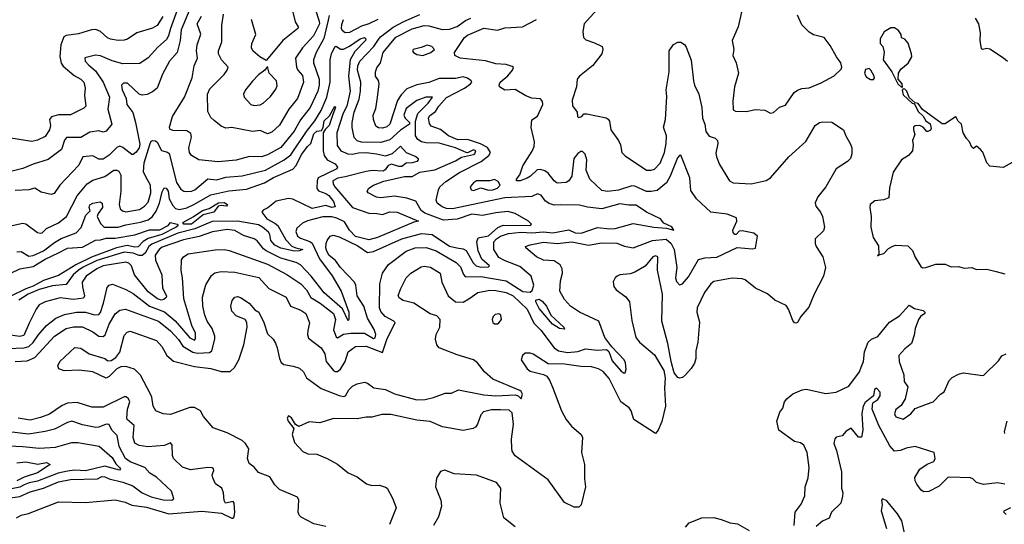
# Model space of a CAD drawing. Extents: x 1690054 to 1842981, y 782881 to 914114.
# Tile 302 of 656: x 1704835 to 1711432, y 904194 to 907574. Entities that reach past the tile are written whole.
import ezdxf

# ---------------------------------------------------------------- set-up
doc = ezdxf.new("R2010")
doc.units = 0

msp = doc.modelspace()

# ---------------------------------------------------------------- linework, layer by layer
at = {"layer": '0CON10XD'}
for points in [[(1705949.7, 907805), (1705844.5, 907515), (1705832.2, 907465), (1705819.2, 907440.8), (1705760.1, 907389.9), (1705695, 907317.5), (1705638.5, 907281.5), (1705525, 907279.2), (1705455, 907297.6), (1705375, 907331.6), (1705342.9, 907337.1), (1705270.6, 907319.4), (1705274.4, 907295), (1705298.9, 907268.9), (1705342, 907232), (1705394.3, 907155), (1705435.3, 907055), (1705424.7, 906975), (1705452, 906875), (1705413, 906827), (1705395, 906821.1), (1705365, 906828.5), (1705305, 906819.6), (1705245, 906785.3), (1705149.2, 906785), (1705134.2, 906765.8), (1705115.5, 906705), (1705025, 906637.3), (1704925, 906606.7), (1704855, 906577.5), (1704765.7, 906554.3)], [(1705985, 907672.1), (1705917.2, 907505), (1705909.5, 907435), (1705888.7, 907355), (1705838.9, 907295), (1705791.4, 907208.6), (1705755, 907114.6), (1705725, 907090), (1705688.1, 907071.9), (1705655, 907069.2), (1705634.4, 907074.4), (1705557.6, 907147.6), (1705530.8, 907149.2), (1705517.3, 907135), (1705521.8, 907105), (1705547.4, 907045), (1705553.1, 907005), (1705591.6, 906951.6), (1705611.6, 906885), (1705640.3, 906740.3), (1705635.6, 906715), (1705615, 906686.1), (1705595, 906670.9), (1705585, 906671.5), (1705525, 906718.2), (1705505, 906726.1), (1705485, 906717.1), (1705435, 906665.9), (1705395, 906640.7), (1705365, 906638.7), (1705325, 906661.1), (1705258, 906655), (1705230.9, 906599.1), (1705104.1, 906465.9), (1705065, 906410), (1705045, 906402.9), (1704978.1, 906418.1), (1704935, 906445.7), (1704895, 906434.6), (1704805, 906429.2)], [(1706643.8, 907705), (1706680.2, 907560.2), (1706700, 907525), (1706698.8, 907515), (1706597.8, 907435), (1706510.2, 907329.8), (1706485, 907300), (1706443.3, 907325), (1706396.2, 907365), (1706388, 907385), (1706389.2, 907415), (1706415.8, 907475), (1706387.5, 907575)], [(1706909.1, 907600.9), (1706900.8, 907570.8), (1706872, 907448), (1706821.9, 907355), (1706804.1, 907305), (1706804.2, 907285), (1706840.4, 907175), (1706842, 907135), (1706832.2, 907095), (1706781.9, 906985), (1706716.8, 906903.2), (1706673.9, 906826.1), (1706585, 906717.8), (1706495, 906668.3), (1706455, 906656.3), (1706375, 906658.2), (1706285, 906633.2), (1706165, 906622.5), (1706035, 906634.5), (1705985, 906664.3), (1705973.4, 906683.4), (1705968.5, 906715), (1705986.2, 906786.2), (1705980.7, 906810.7), (1705955, 906830), (1705861.2, 906831.2), (1705841.3, 906841.3), (1705837.5, 906855), (1705858.8, 906925), (1705939.4, 907055), (1705989.7, 907185), (1706004.7, 907265), (1706026.5, 907315), (1706019.5, 907365), (1706024, 907406), (1706047.9, 907477.9), (1706024, 907546), (1706053.4, 907596.6)], [(1706815, 907645.8), (1706842.1, 907565), (1706843.4, 907545), (1706802.9, 907465), (1706728.4, 907385), (1706682, 907315), (1706689.2, 907255), (1706699.1, 907235), (1706730.1, 907200.1), (1706736, 907155), (1706695.4, 907045), (1706637.5, 906975), (1706575, 906866.5), (1706525, 906820.8), (1706495, 906810), (1706445, 906832.5), (1706395, 906824.6), (1706255, 906850.8), (1706215, 906848.1), (1706185, 906861.4), (1706138.3, 906898.3), (1706115, 906918.1), (1706095, 906958.8), (1706092.5, 907075), (1706108.8, 907111.2), (1706205, 907207.1), (1706225.6, 907235), (1706231.4, 907255), (1706186, 907305), (1706166.1, 907345), (1706167.1, 907365), (1706188.8, 907425), (1706189.6, 907535), (1706199.1, 907610.9)], [(1708724.3, 907665), (1708616, 907545), (1708608, 907495), (1708611.2, 907455), (1708628.8, 907438.8), (1708685, 907418), (1708736.7, 907395), (1708741.2, 907375), (1708734, 907345), (1708675, 907266.2), (1708586.2, 907195), (1708570.8, 907175), (1708565.6, 907125), (1708537.1, 907035), (1708537.7, 906997.7), (1708570, 906955), (1708572.5, 906925), (1708578.3, 906918.3), (1708600, 906925), (1708615, 906942.5), (1708635, 906943.3), (1708765, 906915.8), (1708777.7, 906907.7), (1708786.2, 906895), (1708796, 906835), (1708846, 906765), (1708860, 906735), (1708868, 906685), (1708891.1, 906661.1), (1709035, 906566.5), (1709065, 906565.4), (1709087.6, 906572.4), (1709126.2, 906613.8), (1709155, 906684.2), (1709166.2, 906743.8), (1709167.7, 906795), (1709148.6, 906855), (1709160.5, 906905), (1709169.8, 907059.8), (1709165.6, 907105), (1709185.6, 907225), (1709186.2, 907365), (1709215, 907406.7), (1709245, 907423.3), (1709265, 907422.5), (1709288, 907408), (1709299.7, 907389.7), (1709332.7, 907302.7), (1709348.9, 907165), (1709355.6, 907135), (1709384.3, 907075), (1709404.4, 906985), (1709410, 906915), (1709425.7, 906875), (1709431.2, 906825), (1709455, 906794.2), (1709495, 906779.2), (1709510, 906765), (1709512.9, 906745), (1709499.7, 906680.3), (1709503.1, 906655), (1709524.4, 906605), (1709591.2, 906495), (1709615, 906481.4), (1709735, 906474), (1709835, 906495.8), (1709865, 906514.3), (1709987.8, 906655), (1710101.7, 906758.3), (1710164.3, 906865), (1710193.3, 906885), (1710215, 906890), (1710275, 906888), (1710355, 906836.7), (1710368.8, 906795), (1710401.2, 906741.2), (1710409.2, 906715), (1710410, 906675), (1710400, 906645), (1710380, 906625), (1710305.7, 906575), (1710235.3, 906454.7), (1710182.2, 906387.8), (1710163.4, 906346.6), (1710168.6, 906325), (1710200, 906285), (1710213.5, 906255), (1710226.5, 906185), (1710219.3, 906160.7), (1710164.3, 906105.7), (1710163.9, 906073.9), (1710170, 906055), (1710215.7, 905985), (1710234.4, 905915), (1710221.1, 905855), (1710158.1, 905735), (1710122, 905648), (1710068, 905585), (1710045, 905546.7), (1710035, 905541.2), (1710025, 905543.8), (1710015, 905558.8), (1709986, 905636), (1709969.5, 905659.5), (1709895, 905694.5), (1709845, 905736.7), (1709765, 905775.6), (1709695, 905830.8), (1709675, 905838.4), (1709607.5, 905842.5), (1709485, 905820), (1709465, 905804), (1709422.6, 905747.4), (1709373.3, 905645), (1709370.6, 905615), (1709388.7, 905548.7), (1709377.9, 905415), (1709364.5, 905355), (1709365.6, 905305), (1709355, 905273.3), (1709332.9, 905237.1), (1709296.2, 905195), (1709275, 905176.7), (1709257, 905173), (1709245, 905177.5), (1709219.3, 905209.3), (1709198.8, 905285), (1709177.1, 905405), (1709136.7, 905555), (1709140.9, 905735), (1709106.9, 905896.9), (1709110, 905985), (1709095, 905991.4), (1709076.7, 905985), (1709026.4, 905923.6), (1708955, 905881.9), (1708925, 905871.9), (1708855.8, 905864.2), (1708837.5, 905855), (1708823.3, 905845), (1708811.7, 905818.3), (1708816.1, 905786.1), (1708831.2, 905765), (1708895, 905717.5), (1708921.4, 905685), (1708935, 905560), (1708962, 905445), (1708987.5, 905415), (1709088.8, 905328.8), (1709151.2, 905225), (1709159.2, 905175), (1709154.2, 905105.8), (1709160.6, 904985), (1709137.5, 904882.5), (1709113.3, 904825), (1709095, 904802.5), (1708950, 904895), (1708932.5, 904955), (1708918, 904975), (1708861.2, 905015), (1708785, 905170.5), (1708745, 905217.5), (1708712, 905235), (1708665, 905249.2), (1708595, 905250.9), (1708485, 905267.3), (1708375, 905268.5), (1708275, 905332.9), (1708255, 905340), (1708220.8, 905339.2), (1708203.3, 905325), (1708194, 905295), (1708235, 905236.2), (1708255, 905220.8), (1708345, 905197.5), (1708365.6, 905185.6), (1708385, 905160), (1708403.6, 905113.6), (1708464.6, 904954.6), (1708497.1, 904895), (1708531.3, 904851.3), (1708596.2, 904795), (1708606, 904775), (1708598, 904675), (1708618, 904595), (1708618.3, 904498.3), (1708626, 904445), (1708595.8, 904325), (1708581.7, 904308.3), (1708549.5, 904309.5), (1708485, 904341.2), (1708375, 904491.2), (1708155, 904652.2), (1708134.6, 904685), (1708131.1, 904705), (1708128.9, 904765), (1708143.6, 904865), (1708135, 904940), (1708115, 904957.8), (1708055, 904960.6), (1707995, 904961.2), (1707941.7, 904948.3), (1707923.7, 904926.3), (1707901.9, 904865), (1707887.5, 904845), (1707873.6, 904836.4), (1707805, 904822.5), (1707668, 904848), (1707585, 904883.1), (1707495, 904890.5), (1707320.9, 904929.1), (1707260.5, 904929.5), (1707195, 904912.7), (1707155, 904912.5), (1707095, 904900.8), (1706937.8, 904902.2), (1706845, 904873.3), (1706775, 904881.4), (1706705, 904848.8), (1706683.3, 904863.3), (1706655, 904907.5), (1706635, 904920), (1706627.5, 904905), (1706633.3, 904885), (1706672.5, 904835), (1706661.2, 904795), (1706675, 904742.5), (1706732.4, 904682.4), (1706765, 904665.8), (1706825, 904664.2), (1706895.5, 904635.5), (1706965, 904595.8), (1707035, 904538.8), (1707095, 904511.2), (1707157.5, 904465), (1707194.2, 904454.2), (1707245, 904455.6), (1707285, 904442.9), (1707295.7, 904435), (1707335.4, 904365.4), (1707358.1, 904305), (1707312.7, 904192.7)], [(1707515, 906312.5), (1707487.7, 906357.7), (1707427.6, 906377.6), (1707345, 906392.7), (1707255, 906379.7), (1707225.3, 906385.3), (1707169.2, 906415), (1707163.3, 906425), (1707173.5, 906445), (1707205, 906465.3), (1707275, 906493), (1707413.8, 906523.8), (1707465, 906522.7), (1707515, 906552.9), (1707615, 906567.8), (1707755, 906629.5), (1707795, 906653.7), (1707875, 906670.4), (1707885, 906675.4), (1707890.7, 906695), (1707875, 906701.6), (1707835, 906682.9), (1707825, 906684.3), (1707755.6, 906715), (1707645, 906745.8), (1707555, 906749.6), (1707526.2, 906756.2), (1707502.4, 906772.4), (1707486.1, 906795), (1707486.2, 906856.2), (1707487.5, 906895), (1707501.3, 906945), (1707571.1, 907015), (1707600, 907055), (1707556.2, 907055), (1707496.5, 907033.5), (1707425, 906978.7), (1707409.4, 906935), (1707418.3, 906915), (1707446, 906885), (1707445.4, 906875), (1707385, 906833.4), (1707315, 906769.5), (1707255, 906751.5), (1707125, 906752.4), (1707095, 906762.2), (1707076.2, 906785), (1707061.7, 906851.7), (1707061.4, 906885), (1707076.1, 906955), (1707108.5, 907041.5), (1707118.8, 907095), (1707121.1, 907155), (1707098.9, 907235), (1707099.4, 907265), (1707114.7, 907295), (1707208.1, 907395), (1707239.4, 907440.6), (1707252.1, 907457.9), (1707337.2, 907522.8), (1707408.5, 907561.5), (1707515, 907607.8)], [(1709673.3, 907635), (1709647.5, 907525), (1709608.6, 907435), (1709619.2, 907375), (1709612.9, 907335), (1709635.6, 907285), (1709651.4, 907215), (1709624.4, 907125), (1709612.4, 907027.6), (1709615, 906970), (1709630.5, 906960.5), (1709705, 906958.9), (1709762.7, 906972.7), (1709827.1, 906967.1), (1709865, 906947.5)], [(1709865, 906947.5), (1709885, 906953.3), (1709925, 906988.8), (1709965, 907001.2), (1710023.6, 907086.4), (1710045, 907102), (1710075, 907112.5), (1710125, 907117.5), (1710205, 907150.6), (1710292.4, 907197.6), (1710338.3, 907241.7), (1710342, 907255), (1710336.9, 907285), (1710306.9, 907325), (1710265, 907401.2), (1710225, 907453.8), (1710153, 907473), (1710125, 907490), (1710075, 907540), (1710045.7, 907605)], [(1705794.2, 907595), (1705755.5, 907535), (1705724, 907516), (1705618.8, 907485), (1705557.3, 907442.7), (1705535, 907436.5), (1705495, 907434.6), (1705443.5, 907443.5), (1705423.4, 907453.4), (1705375.3, 907495.3), (1705345, 907507.9), (1705315, 907506.2), (1705229.2, 907479.2), (1705145, 907467.1), (1705131.4, 907458.6), (1705109.2, 907405), (1705103.7, 907326.3), (1705112.4, 907282.4), (1705125, 907261.9), (1705199.4, 907199.4), (1705245, 907174.4), (1705265, 907154.3), (1705274, 907115), (1705268.9, 907068.9), (1705278.9, 906995), (1705265, 906980.6), (1705175, 906935.7), (1705095, 906936.6), (1705046.8, 906923.2), (1705035.4, 906905), (1705040.7, 906865), (1705035, 906836.2), (1705005, 906790.8), (1704955, 906766.2), (1704915, 906758.9), (1704775, 906781.2)], [(1705301.2, 905335), (1705404.1, 905304.1), (1705425, 905290), (1705448.3, 905291.7), (1705478.3, 905311.7), (1705505, 905346.7), (1705535, 905458), (1705555, 905480.8), (1705575, 905486.7), (1705750.8, 905425), (1705788.1, 905385), (1705819.4, 905325), (1705865, 905285.6), (1706005, 905250.3), (1706115, 905236.7), (1706185, 905217.1), (1706245, 905216.7), (1706273.3, 905245), (1706303.3, 905295), (1706335.7, 905395), (1706358.6, 905515), (1706355.7, 905545.7), (1706345.7, 905565.7), (1706285, 905590.8), (1706255, 905622.5), (1706248.8, 905655), (1706257.7, 905692.3), (1706275, 905716), (1706295, 905719.2), (1706315, 905714.2), (1706372, 905675), (1706411.2, 905631.2), (1706436.2, 905615), (1706470.8, 905545), (1706495, 905470), (1706533.4, 905433.4), (1706547.6, 905407.6), (1706560.6, 905375), (1706574.3, 905305), (1706587.6, 905277.6), (1706605, 905264.2), (1706665.9, 905254.1), (1706709.4, 905239.4), (1706735.4, 905215.4), (1706755.7, 905175), (1706855, 905102.7), (1706975, 905056.2), (1707005, 905050), (1707016.9, 905055), (1707039.5, 905095), (1707065, 905119.4), (1707096.7, 905135), (1707145.5, 905145.5), (1707165, 905140), (1707208.5, 905108.5), (1707285, 905097.1), (1707346.9, 905066.9), (1707495, 905027.2), (1707550.7, 905030.7), (1707607.3, 905042.7), (1707685, 905071.5), (1707727.6, 905072.4), (1707775.3, 905094.7), (1707945, 905060.5), (1708025, 905055.6), (1708155, 905060.9), (1708174.2, 905054.2), (1708195, 905034), (1708204.4, 905065), (1708195, 905084.2), (1708185, 905090), (1708005, 905167.1), (1707949.4, 905215), (1707902.9, 905275), (1707876, 905295), (1707765, 905328.5), (1707645, 905376), (1707630, 905395), (1707620, 905435), (1707625.8, 905465), (1707649.2, 905515), (1707652, 905565), (1707629.7, 905589.7), (1707585, 905604.4), (1707475.4, 905675.4), (1707405, 905693.8), (1707378.9, 905708.9), (1707370, 905725), (1707385, 905770), (1707423.3, 905845), (1707455.7, 905875), (1707525, 905919.1), (1707545, 905922.9), (1707587.4, 905917.4), (1707651.9, 905875), (1707663.3, 905815), (1707705.4, 905725.4), (1707755, 905683.1), (1707805, 905682.7), (1707845, 905703.6), (1707905, 905747.5), (1707985, 905761.4), (1708025, 905760.3), (1708093.6, 905746.4), (1708141.1, 905725), (1708233.7, 905635), (1708280.4, 905540.4), (1708326.6, 905495), (1708416.5, 905375), (1708445.6, 905355), (1708505.2, 905345.2), (1708575, 905351.1), (1708625, 905368.4), (1708705, 905360), (1708765.4, 905365.4), (1708781.8, 905351.8), (1708805, 905290), (1708865, 905220.8), (1708885, 905207.1), (1708891.2, 905208.8), (1708897.7, 905232.3), (1708894.6, 905275), (1708885, 905295.6), (1708801.7, 905381.7), (1708756.2, 905445), (1708715.7, 905555), (1708585.7, 905615), (1708525, 905655.5), (1708485, 905700.6), (1708453.1, 905755), (1708458.1, 905825), (1708472.5, 905875), (1708470, 905905), (1708455, 905932), (1708415, 905958.9), (1708345, 905962.3), (1708297.5, 905985), (1708226.7, 906045), (1708222.5, 906055), (1708254.1, 906065.9), (1708345, 906083.3), (1708435, 906073.8), (1708535, 906086.7), (1708645, 906063.9), (1708731.8, 906078.3), (1708835, 906076.1), (1708886.6, 906056.6), (1708945, 906046.5), (1709075, 906095.9), (1709165, 906102.8), (1709199.6, 906075), (1709220.2, 906035), (1709236.5, 905915), (1709228.7, 905845), (1709235, 905821.4), (1709255, 905798), (1709275, 905805.6), (1709315, 905852.5), (1709383.1, 905966.9), (1709425, 905978.9), (1709505, 905982.5), (1709640.9, 906049.1), (1709745, 906040), (1709765.6, 906044.4), (1709778, 906125), (1709753, 906143), (1709675, 906160.4), (1709655, 906157.8), (1709635, 906136.1), (1709625, 906135.3), (1709615, 906147.8), (1709611.8, 906165), (1709640, 906225), (1709636.9, 906246.9), (1709575, 906271.5), (1709465, 906285.6), (1709370, 906375), (1709330.3, 906430.3), (1709324.6, 906515), (1709265, 906666.7), (1709255, 906664), (1709241.9, 906648.1), (1709193.7, 906526.3), (1709168.8, 906481.2), (1709105, 906429.6), (1709065, 906422), (1709035, 906423.5), (1708955, 906459.1), (1708935, 906461.8), (1708847.3, 906432.7), (1708773.3, 906423.3), (1708735, 906429.4), (1708655, 906505.6), (1708629.7, 906565), (1708634.1, 906634.1), (1708622.4, 906672.4), (1708605, 906690), (1708595, 906690.6), (1708575, 906677.8), (1708547.9, 906645), (1708533.8, 906525), (1708515, 906495.6), (1708495, 906483.1), (1708435, 906478.8), (1708415, 906494.2), (1708375, 906546.4), (1708352.6, 906562.6), (1708325, 906571.5), (1708302.6, 906567.4), (1708257.8, 906525), (1708235, 906512.9), (1708187.5, 906495), (1708162.5, 906495), (1708162.5, 906505), (1708186.7, 906535), (1708206, 906595), (1708267.7, 906692.3), (1708280.6, 906725), (1708283.2, 906755), (1708262.2, 906852.2), (1708265, 906903.3), (1708305, 906928.6), (1708339.5, 907005), (1708338.5, 907025), (1708325, 907042.9), (1708265, 907047.8), (1708225, 907064.4), (1708155, 907105.4), (1708085, 907102.1), (1708050, 907125), (1708046.4, 907135), (1708053.7, 907156.3), (1708105, 907198.5), (1708136.7, 907235), (1708142.7, 907252.7), (1708135, 907261.4), (1708095, 907274.5), (1708025, 907277.7), (1707955, 907298.5), (1707785.8, 907315.8), (1707750, 907335), (1707748.8, 907355), (1707813.8, 907455), (1707835, 907470.8), (1707945, 907516.4), (1708035, 907504.4), (1708085, 907518.9), (1708203.6, 907526.4), (1708296.9, 907575)], [(1707235, 907574.4), (1707175, 907545.4), (1707125, 907530.8), (1707045, 907487.4), (1707015.9, 907485.9), (1706995, 907502.5), (1706990.6, 907515), (1706992.2, 907542.2), (1707003.5, 907575)], [(1707232.1, 907052.1), (1707243.3, 907143.3), (1707237.6, 907167.6), (1707217.5, 907195), (1707217.7, 907225), (1707228.3, 907251.7), (1707252.7, 907285), (1707270.5, 907355), (1707353.9, 907456.1), (1707465, 907512.6), (1707545, 907534), (1707575, 907532.7), (1707665, 907508.3), (1707715, 907510.4), (1707765, 907528.4), (1707821.8, 907568.2), (1707857.3, 907585)], [(1711453.6, 907293.6), (1711426.1, 907316.1), (1711335, 907376.2), (1711315, 907380), (1711285, 907373.8), (1711279.3, 907379.3), (1711270, 907435), (1711271.8, 907485), (1711260, 907545), (1711238.1, 907585)], [(1710745, 907120), (1710750, 907125), (1710746.2, 907145), (1710720, 907175), (1710722.5, 907215), (1710738.3, 907241.7), (1710788.3, 907281.7), (1710811.2, 907325), (1710810, 907345), (1710787.4, 907417.4), (1710765, 907443.3), (1710742.5, 907452.5), (1710740, 907475), (1710722.3, 907502.3), (1710695, 907520), (1710670.7, 907519.3), (1710627, 907493), (1710600, 907445), (1710600, 907415), (1710617.5, 907395), (1710625.9, 907355.9), (1710619.2, 907305), (1710677.5, 907225), (1710717.5, 907145), (1710745, 907120)], [(1706755.8, 906824.2), (1706812.6, 906897.4), (1706854.9, 906965.1), (1706893.2, 907055), (1706915.2, 907155.2), (1706915.3, 907304.7), (1706924.1, 907345), (1706945, 907392.9), (1706955, 907396.4), (1706985, 907377.5), (1707005, 907375.3), (1707045, 907396.2), (1707115, 907446.2), (1707145, 907454.4), (1707153.5, 907445), (1707151.3, 907435), (1707079.2, 907360.8), (1707048.1, 907305), (1707038.7, 907195), (1707049.7, 907095), (1707025.4, 906995), (1707002.4, 906947.6), (1706959.8, 906815), (1706962.1, 906732.1), (1706985.6, 906695.6), (1707032.5, 906675), (1707065, 906672.2), (1707105, 906682.2), (1707155, 906683.5), (1707226.1, 906676.1), (1707285, 906661.6), (1707331.4, 906678.6), (1707386.2, 906726.2), (1707423.6, 906683.6), (1707488.6, 906658.6), (1707504.5, 906645), (1707504.6, 906635), (1707494.6, 906625), (1707465, 906615.2), (1707425, 906612.2), (1707395, 906591.3), (1707375, 906590), (1707325, 906605.3), (1707303.1, 906596.9), (1707282.7, 906567.3), (1707269.8, 906560.2), (1707197.2, 906562.8), (1707155, 906557.3), (1707015, 906520.2), (1706966.6, 906513.4), (1706932.1, 906495), (1706933.9, 906475), (1706946.2, 906455), (1707065, 906315.3), (1707175, 906277.1), (1707228, 906275), (1707265, 906268.3), (1707315, 906287.4), (1707363.9, 906283.9), (1707506, 906225), (1707475, 906218.6), (1707232.7, 906115), (1707175, 906099.1), (1707085, 906122.6), (1707044.8, 906165), (1707010.9, 906220.9), (1706960, 906245), (1706925, 906254.1), (1706865, 906254.5), (1706763.1, 906226.9), (1706730, 906210), (1706691.4, 906178.6), (1706684.8, 906155), (1706695.3, 906125), (1706715, 906110), (1706778.2, 906088.2), (1706795, 906076.2), (1706842.9, 905972.9), (1706927.4, 905857.4), (1706988, 905755), (1707038.9, 905615), (1707040, 905565), (1707035, 905556.7), (1706997.7, 905637.7), (1706873.8, 905743.8), (1706786.8, 905856.8), (1706715, 905931.6), (1706686.8, 905946.8), (1706585, 905975.9), (1706486.6, 906026.6), (1706469.2, 906039.2), (1706425, 906092.5), (1706405, 906105.4), (1706335, 906129.5), (1706275, 906161.4), (1706225, 906168.7), (1706126.7, 906153.3), (1706038, 906122), (1705931.3, 906098.7), (1705789.8, 906050.2), (1705769.2, 906035), (1705742.6, 905997.4), (1705743.9, 905963.9), (1705787.8, 905865), (1705792.4, 905775), (1705817.8, 905725), (1705815, 905712.2), (1705801, 905699), (1705785, 905695.3), (1705757.3, 905705), (1705695, 905752), (1705602.8, 905865), (1705584.6, 905925), (1705565, 905943.4), (1705545, 905950), (1705395, 905926.2), (1705352.5, 905905), (1705280.3, 905855), (1705254.2, 905815), (1705254.8, 905784.8), (1705269.3, 905725), (1705262.2, 905707.8), (1705195, 905699.7), (1705105, 905710.6), (1705006.2, 905683.8), (1704965, 905663.1), (1704945, 905635.8), (1704897.7, 905542.3), (1704862.1, 905457.9), (1704835, 905452.4), (1704723.3, 905466.7)], [(1707535, 907333.8), (1707590, 907355), (1707613.3, 907375), (1707595, 907393.8), (1707565, 907403.8), (1707525, 907386.7), (1707470, 907375), (1707467.5, 907365), (1707473.3, 907355), (1707495, 907340), (1707535, 907333.8)], [(1706405, 907000), (1706445, 907004.2), (1706466.2, 907015), (1706515, 907058.8), (1706550.9, 907109.1), (1706559.3, 907130.7), (1706555, 907163.3), (1706506.7, 907215), (1706495, 907260), (1706477.5, 907235), (1706435, 907203.8), (1706395, 907162), (1706348.6, 907105), (1706334.3, 907075), (1706338.8, 907055), (1706383.3, 907005), (1706405, 907000)], [(1710555, 907173.3), (1710562.5, 907185), (1710560, 907195), (1710537.5, 907235), (1710525, 907246.2), (1710500.7, 907239.3), (1710493.9, 907216.1), (1710505, 907190), (1710535, 907173.3), (1710555, 907173.3)], [(1704805, 905283.8), (1704885, 905290), (1704935, 905310.5), (1705068.7, 905455), (1705145, 905505.8), (1705195, 905516.7), (1705255, 905516.8), (1705325, 905483.3), (1705365, 905454.2), (1705395, 905451.3), (1705406.9, 905463.1), (1705435, 905535.5), (1705475, 905603.8), (1705505, 905628.4), (1705544.1, 905634.1), (1705763.6, 905555), (1705845, 905490.5), (1705898.5, 905431.5), (1705926.6, 905386.6), (1705995, 905346.3), (1706025, 905339.8), (1706105.3, 905344.7), (1706122.5, 905355), (1706142.7, 905435), (1706142.1, 905455), (1706124, 905505), (1706090.3, 905555), (1706074.4, 905594.4), (1706061.6, 905655), (1706059.2, 905715), (1706081.7, 905798.3), (1706119.5, 905860.5), (1706141.7, 905878.3), (1706185, 905886.8), (1706275, 905882.7), (1706437.1, 905847.1), (1706505, 905773.1), (1706621.1, 905715), (1706648.6, 905655), (1706718.6, 905628.6), (1706750.9, 905605), (1706775.6, 905544.4), (1706765, 905492.5), (1706763.8, 905465), (1706770.6, 905440.6), (1706855.4, 905375), (1706878.1, 905335), (1706887.3, 905285), (1706935, 905225.6), (1706947.7, 905217.7), (1706965, 905217.7), (1706985, 905233.5), (1707015.3, 905285), (1707035, 905350), (1707085, 905385.3), (1707155, 905388.1), (1707265, 905343.8), (1707295, 905431.9), (1707349.5, 905545), (1707342.5, 905555), (1707282.7, 905585), (1707255, 905618.9), (1707245, 905643.8), (1707246.9, 905805), (1707264.5, 905875), (1707305, 905933.5), (1707425, 906023.9), (1707485, 906045.8), (1707557.3, 906047.3), (1707625, 906025.2), (1707758.2, 905948.2), (1707788.3, 905918.3), (1707807.2, 905867.2), (1707821.8, 905851.8), (1707925, 905853.5), (1708094.8, 905824.8), (1708205, 905752.8), (1708255, 905747.8), (1708269.1, 905760.9), (1708278.9, 905795), (1708261.5, 905855), (1708185, 905921.4), (1708087.7, 905957.7), (1708045, 905982), (1708012.2, 906035), (1708011.9, 906085), (1708028.2, 906105), (1708055, 906123), (1708108.6, 906141.4), (1708195, 906149.8), (1708265, 906146.2), (1708345, 906152.6), (1708406.2, 906146.2), (1708515, 906167.3), (1708557.1, 906147.1), (1708596.9, 906143.1), (1708705, 906180.9), (1708788, 906172), (1708825, 906174.5), (1708945, 906209.4), (1709083.6, 906183.6), (1709167.5, 906177.5), (1709216.9, 906163.1), (1709205, 906185.5), (1709151.2, 906211.2), (1709128.9, 906238.9), (1709035, 906284.6), (1708965, 906332.3), (1708915, 906330.8), (1708855, 906340.5), (1708735, 906306.7), (1708638.9, 906318.9), (1708585, 906332.3), (1708456.8, 906333.2), (1708415, 906332.5), (1708381.9, 906341.9), (1708358.5, 906358.5), (1708328.7, 906398.7), (1708305, 906406.5), (1708265, 906389.2), (1708085, 906380.4), (1707735, 906307.4), (1707695, 906310), (1707665, 906321.2), (1707632.7, 906345), (1707625.4, 906365), (1707640, 906435), (1707650.6, 906455), (1707689.3, 906490.7), (1707780.7, 906549.3), (1707926.1, 906623.9), (1707977.8, 906665), (1707988.8, 906685), (1707968.6, 906718.6), (1707922.2, 906742.2), (1707835, 906771.6), (1707770, 906770), (1707708.2, 906795), (1707655, 906838.8), (1707591.7, 906861.7), (1707579.6, 906879.6), (1707574, 906915), (1707581.2, 906928.8), (1707621.2, 906958.8), (1707642.8, 906995), (1707695, 907052.7), (1707813.8, 907115), (1707855.7, 907145), (1707862.9, 907155), (1707858.9, 907165), (1707835, 907183.2), (1707805, 907191.4), (1707755, 907181), (1707645, 907178.9), (1707575, 907154.1), (1707495, 907137.5), (1707429.6, 907110.4), (1707389.9, 907070.1), (1707366.5, 907033.5), (1707315, 906874.4), (1707295, 906855.4), (1707265, 906847.2), (1707238.7, 906848.7), (1707220.7, 906860.7), (1707204.5, 906905), (1707203.5, 906935), (1707221.1, 906978.9), (1707232.1, 907052.1)], [(1711485, 906616.7), (1711425, 906584.2), (1711335, 906593.1), (1711314.4, 906615), (1711287, 906687), (1711272.5, 906705), (1711245, 906726.7), (1711225, 906710), (1711215, 906720), (1711198.8, 906755), (1711177.7, 906777.7), (1711156.2, 906815), (1711145, 906873.8), (1711123.4, 906893.4), (1711110, 906920), (1711105, 906923.8), (1711035, 906876.2), (1711015, 906876.7), (1710883, 906973), (1710855, 907012.5), (1710835, 907017.5), (1710793.3, 907053.3), (1710777.5, 907095), (1710765, 907107.5), (1710755, 907110), (1710748.3, 907101.7), (1710755, 907070), (1710813.8, 907015), (1710829.3, 907009.3), (1710855, 906960), (1710886.9, 906926.9), (1710906.1, 906896.1), (1710935.9, 906875.9), (1710942.5, 906845), (1710936.4, 906833.6), (1710920, 906825), (1710912.5, 906825), (1710887.5, 906855), (1710865.8, 906865.8), (1710835, 906863.8), (1710824, 906855), (1710822.5, 906835), (1710832, 906805), (1710816.2, 906765), (1710821.2, 906735), (1710816.7, 906695), (1710790, 906665), (1710742.5, 906635), (1710686.4, 906553.6), (1710662.3, 906447.7), (1710658.3, 906381.7), (1710625, 906367.5), (1710565, 906361.2), (1710532.5, 906335), (1710530, 906315), (1710540, 906255), (1710538, 906185), (1710553.3, 906115), (1710588.3, 906058.3), (1710590, 906000), (1710582.5, 905992.5), (1710590, 906000), (1710625, 906008.8), (1710655, 906041.2), (1710685, 906058), (1710705, 906063.8), (1710785, 906060), (1710817.1, 906027.1), (1710834.3, 905984.3), (1710871.2, 905921.2), (1710882.9, 905912.9), (1710905, 905914.3), (1710973.8, 905936.2), (1711035, 905936.9), (1711075, 905919.4), (1711121.7, 905921.7), (1711165, 905910), (1711213, 905913), (1711245, 905901.2), (1711315, 905902.5), (1711376.7, 905886.7), (1711435, 905872.5)], [(1704815, 906018.9), (1704845, 906020.4), (1704895, 905990.2), (1704925, 905993.6), (1704994.7, 906025), (1705067.7, 906082.3), (1705111.8, 906108.2), (1705213.9, 906146.1), (1705247.2, 906182.8), (1705276.7, 906265), (1705306.6, 906293.4), (1705300.4, 906315), (1705305, 906334.2), (1705325, 906344.6), (1705373.5, 906353.5), (1705387.1, 906345), (1705388.5, 906315), (1705359.4, 906275), (1705354.6, 906255.4), (1705375, 906207.7), (1705400.8, 906185), (1705495, 906184.1), (1705545, 906199.8), (1705645, 906217.2), (1705695, 906234.3), (1705724.9, 906255.1), (1705749.4, 906290.6), (1705770.8, 906345), (1705789.6, 906420.4), (1705802.8, 906447.2), (1705815, 906445.3), (1705828.5, 906425), (1705836.6, 906375), (1705860.4, 906330.4), (1705878.9, 906308.9), (1705905, 906302.4), (1705955, 906314.4), (1706001.2, 906335), (1706115, 906400), (1706235, 906428.5), (1706355, 906439.6), (1706475, 906482.2), (1706535, 906516.7), (1706665, 906572.2), (1706685, 906595.9), (1706725, 906672.8), (1706762.5, 906725), (1706784.6, 906745.4), (1706805, 906808.3), (1706825, 906827.7), (1706857.8, 906832.2), (1706868.2, 906851.8), (1706875, 906895.3), (1706910.2, 906929.8), (1706945, 906993.8), (1706950, 906985), (1706932.2, 906937.8)], [(1706932.2, 906937.8), (1706908.9, 906865), (1706881.7, 906838.3), (1706868.9, 906815), (1706867.3, 906695), (1706875.3, 906665.3), (1706894.7, 906634.7), (1706948.1, 906608.1), (1706963.8, 906585), (1706959.4, 906575), (1706834.8, 906515.2), (1706826.8, 906495), (1706825.9, 906445.9), (1706837.7, 906427.7), (1706885, 906410.1), (1706905, 906395.2), (1706937.1, 906357.1), (1706949.1, 906320.9), (1706925, 906315.9), (1706885, 906328.3), (1706795, 906308.4), (1706665, 906372.5), (1706635, 906376.7), (1706552.6, 906357.4), (1706496.8, 906313.2), (1706465, 906297.7), (1706457.2, 906285), (1706489.6, 906239.6), (1706545, 906211.3), (1706564.2, 906195), (1706618.5, 906098.5), (1706657.8, 906057.8), (1706684.7, 906044.7), (1706732.5, 906035), (1706706.7, 906025), (1706675, 906023), (1706585, 906044), (1706545, 906063.4), (1706516.7, 906095), (1706510, 906135), (1706501, 906151), (1706461.4, 906185), (1706435, 906199.1), (1706295, 906225.1), (1706125, 906223), (1706007.7, 906172.3), (1705895, 906143.4), (1705720.2, 906069.8), (1705699.1, 906055), (1705675, 906009.7), (1705655, 905995.2), (1705635, 905993.8), (1705595, 906009.4), (1705535, 906017.6), (1705350.4, 905960.4), (1705256.3, 905915), (1705227.3, 905895), (1705193.4, 905865), (1705145, 905800.5), (1705055, 905791.6), (1704965, 905767), (1704891.8, 905735), (1704829.4, 905695)], [(1704785, 906195.5), (1704855, 906210.5), (1704875, 906206.9), (1704955, 906148.9), (1704975, 906143.3), (1704985, 906147.1), (1705014.1, 906175.9), (1705095, 906213.1), (1705148.5, 906255), (1705219.1, 906395), (1705287.5, 906475), (1705325, 906499.2), (1705405, 906523.4), (1705465, 906565.3), (1705485, 906565.8), (1705498.5, 906558.5), (1705512.2, 906532.2), (1705512, 906425), (1705500.9, 906335), (1705508.1, 906308.1), (1705523.6, 906293.6), (1705545, 906286.5), (1705637.1, 906302.9), (1705670.9, 906325), (1705695, 906352.7), (1705713.9, 906415), (1705710.6, 906465), (1705680.2, 906520.2), (1705664.8, 906555), (1705669.2, 906615), (1705707.9, 906745), (1705715, 906759.5), (1705725, 906764.6), (1705745, 906762.1), (1705755, 906753.6), (1705785, 906697.5), (1705825, 906686.5), (1705837.2, 906677.2), (1705885, 906483.1), (1705915, 906439.5), (1705935, 906425.5), (1705955, 906422.8), (1705985, 906425.3), (1706007.5, 906435), (1706095, 906507.5), (1706155, 906501.2), (1706215, 906518.1), (1706325, 906526.9), (1706482.1, 906565), (1706605.6, 906634.4), (1706651.3, 906668.7), (1706755.8, 906824.2)], [(1707875, 906430), (1707925, 906446.9), (1707975, 906432.1), (1708005, 906434.8), (1708035, 906445.4), (1708054.4, 906465), (1708040, 906490), (1708015, 906503.4), (1707985, 906495.6), (1707895, 906495.5), (1707875, 906482.2), (1707851.9, 906455), (1707859.2, 906435), (1707875, 906430)], [(1705985, 906204.9), (1705933.3, 906205), (1705928.1, 906215), (1705997.6, 906252.4), (1706059.6, 906295), (1706105, 906309.7), (1706166.7, 906346.7), (1706205, 906348.9), (1706228, 906335), (1706220, 906325), (1706185, 906329.4), (1706164.4, 906325.6), (1706135.8, 906284.2), (1706062.9, 906267.1), (1705985, 906204.9)], [(1704755, 905371.7), (1704865, 905375.6), (1704895, 905385.8), (1704925, 905411.9), (1704958.2, 905461.8), (1705014.7, 905525), (1705076, 905574), (1705135, 905600.3), (1705215, 905613.8), (1705275, 905614.3), (1705335, 905596.2), (1705365, 905598.7), (1705376.6, 905613.4), (1705396.3, 905675), (1705420.2, 905779.8), (1705433.4, 905796.6), (1705457.5, 905802.5), (1705545, 905767.1), (1705595, 905739.7), (1705704.4, 905654.4), (1705805, 905616.7), (1705876, 905556), (1705975, 905443.2), (1706005, 905427.7), (1706013.5, 905436.5), (1706012.4, 905475), (1705988.9, 905525), (1705935.3, 905704.7), (1705926.2, 905845), (1705917.3, 905895), (1705918.6, 905965), (1705932.5, 905985), (1705964, 906005), (1706145, 906031.5), (1706205, 906033.6), (1706237.3, 906027.3), (1706495, 905936.7), (1706625, 905867.3), (1706719.2, 905805), (1706755.2, 905765.2), (1706785, 905712.2), (1706848.9, 905675), (1706937.1, 905605), (1706950.5, 905565), (1706936.3, 905496.3), (1706955, 905448.8), (1706965, 905443.8), (1707003.5, 905466.5), (1707053.3, 905475), (1707145, 905474.3), (1707205, 905437.8), (1707216.3, 905443.7), (1707221.4, 905465), (1707209.2, 905499.2), (1707164.7, 905575), (1707141.2, 905655), (1707096.7, 905725), (1707087.3, 905795), (1707078.8, 905815), (1706984.7, 905915), (1706950.2, 905960.2), (1706908.9, 905995), (1706892.8, 906022.8), (1706886.6, 906045), (1706888.7, 906075), (1706895, 906095.8), (1706915, 906124.3), (1706935, 906131.2), (1706975, 906119.7), (1707099.9, 906059.9), (1707165, 906014.7), (1707205, 906021.4), (1707395, 906106.3), (1707527.6, 906142.4), (1707598.5, 906135), (1707715, 906056.7), (1707764.3, 906045.8), (1707805, 906039.4), (1707825, 906027.3), (1707872.9, 905945), (1707893.3, 905925), (1707925, 905916.8), (1707975, 905918.6), (1707982.5, 905925), (1707930.7, 905970.7), (1707906.2, 906026.2), (1707896.9, 906085), (1707907.3, 906112.7), (1707975, 906126.2), (1708037.9, 906182.1), (1708075, 906198.1), (1708256.7, 906195), (1708262.9, 906205), (1708244.4, 906225), (1708155, 906275.5), (1708105, 906288.1), (1708025, 906280.9), (1707935, 906262.6), (1707865, 906270.6), (1707765, 906236.8), (1707675, 906231.2), (1707548.1, 906278.1), (1707525.4, 906295), (1707515, 906312.5)], [(1704775, 905876.7), (1704835, 905904.1), (1704925, 905920.3), (1705005, 905968.9), (1705095, 906011.9), (1705155, 906043.8), (1705255, 906050), (1705341.9, 906098.1), (1705375, 906099), (1705415, 906109.8), (1705475, 906110.6), (1705605, 906131.9), (1705705, 906167), (1705774.7, 906165.3), (1705828.6, 906195), (1705845, 906216.5), (1705889.2, 906205), (1705895.5, 906195), (1705883.8, 906185), (1705786.6, 906135), (1705695, 906109.3), (1705662.8, 906087.2), (1705628.1, 906051.9), (1705605, 906050.4), (1705555, 906061), (1705483.6, 906046.4), (1705315, 905982.7), (1705211.5, 905931.5), (1705095, 905859.6), (1704995, 905827.9), (1704925, 905788.5), (1704875, 905771.5), (1704775, 905722.2)], [(1708485, 905502), (1708451.2, 905505), (1708403.9, 905535), (1708315, 905640.4), (1708293.1, 905685), (1708293.8, 905696.2), (1708315, 905701.1), (1708335, 905689.5), (1708364.6, 905655), (1708393.8, 905593.8), (1708480, 905515), (1708485, 905502)], [(1710023.8, 904185), (1710030.9, 904275), (1710071.2, 904328.8), (1710095.5, 904385), (1710098.1, 904445), (1710116.7, 904505), (1710123.5, 904575), (1710110, 904675), (1710087.8, 904725), (1710065, 904740), (1710025, 904747.8), (1709921.4, 904825), (1709907.5, 904885), (1709928.1, 904945), (1709948, 904972), (1709959.5, 905015), (1709974.4, 905035), (1710015, 905068.6), (1710077.5, 905095), (1710105, 905099.2), (1710235, 905070), (1710305, 905080), (1710390.6, 905119.4), (1710461.1, 905215), (1710472.9, 905247.1), (1710487.5, 905285), (1710495, 905350), (1710520, 905415), (1710541.2, 905435), (1710585, 905452.9), (1710662.6, 905547.4), (1710730.3, 905589.7), (1710795, 905661.2), (1710829.1, 905639.1), (1710888.8, 905625), (1710900, 905615), (1710898, 905605), (1710869.2, 905585), (1710855.8, 905565), (1710833.3, 905505), (1710828.6, 905461.4), (1710809.2, 905405), (1710765, 905369.4), (1710724.5, 905325), (1710727.7, 905285), (1710757.3, 905195), (1710760.3, 905150.3), (1710784.2, 905115), (1710767.1, 905035), (1710741.1, 904988.9), (1710705, 904963.3), (1710696.2, 904935), (1710705, 904913.8), (1710755, 904898.8), (1710804.2, 904935), (1710835, 904968.6), (1710911.1, 904998.9), (1710955.6, 905014.4), (1711005, 905066), (1711029.7, 905080.3), (1711061.7, 905158.3), (1711082.2, 905177.8), (1711125, 905200), (1711158.3, 905208.3), (1711285, 905190), (1711295, 905193.8), (1711391.9, 905288.1), (1711415, 905323.3), (1711445, 905336.2)], [(1708015, 905536.2), (1708035, 905536.7), (1708045, 905543.3), (1708063.3, 905566.7), (1708058, 905595), (1708045, 905603.8), (1708020.5, 905599.5), (1708006.2, 905585), (1708000, 905565), (1708003.8, 905545), (1708015, 905536.2)], [(1706885, 904180), (1706805, 904196.9), (1706721.3, 904241.3), (1706706.2, 904255), (1706701.2, 904275), (1706703.8, 904355), (1706695.7, 904375.7), (1706575, 904427.5), (1706545, 904458.8), (1706511.3, 904511.3), (1706435, 904541.4), (1706405, 904575.8), (1706371.5, 904601.5), (1706361.8, 904635), (1706368.9, 904698.9), (1706348.6, 904735), (1706325, 904755.7), (1706225, 904807.1), (1706131.2, 904841.2), (1706066.2, 904915), (1706045, 904953.8), (1706005, 904977.1), (1705975, 904976.7), (1705845, 904930.4), (1705795, 904934.5), (1705746.2, 904955), (1705728.1, 904985), (1705720, 905045), (1705711.5, 905065), (1705645, 905192), (1705603.2, 905233.2), (1705545, 905250), (1705511.2, 905248.8), (1705485.7, 905234.3), (1705435, 905183.3), (1705415, 905173.8), (1705325, 905214.4), (1705234.2, 905225.8), (1705133, 905223), (1705097.5, 905235), (1705089.2, 905255), (1705104.3, 905285), (1705205, 905378), (1705245, 905374.2), (1705301.2, 905335)], [(1711435, 904463.8), (1711385, 904471.6), (1711291.2, 904461.2), (1711245, 904474.5), (1711219.6, 904499.6), (1711205.5, 904505.5), (1711065, 904510.6), (1711053.5, 904506.5), (1710995, 904449.4), (1710925, 904414.4), (1710892.1, 904412.1), (1710875, 904422.5), (1710845, 904462), (1710833.3, 904485), (1710832.2, 904507.8), (1710865.6, 904564.4), (1710915, 904596), (1710960, 904615), (1710968.8, 904635), (1710961.2, 904675), (1710835, 904715.8), (1710775, 904704.5), (1710735, 904688.5), (1710695, 904684.4), (1710665, 904719.4), (1710591.3, 904855), (1710545.7, 904965), (1710551.3, 905008.7), (1710585, 905029.5), (1710600.4, 905055), (1710599.9, 905079.9), (1710575, 905106.5), (1710562.8, 905097.2), (1710556.2, 905055), (1710499.7, 905010.3), (1710485.9, 904985), (1710475.9, 904935.9), (1710484.5, 904825.5), (1710475, 904776.7), (1710455, 904778.8), (1710405, 904838), (1710372.1, 904817.9), (1710344.1, 904785.9), (1710305, 904778), (1710295, 904767.5), (1710290, 904735), (1710308.2, 904688.2), (1710340, 904545), (1710341.1, 904435), (1710349.2, 904405), (1710348.1, 904381.9), (1710335.6, 904335), (1710273.5, 904275), (1710257.5, 904235), (1710213.5, 904215), (1710170.6, 904179.4)], [(1704812.6, 904237.4), (1704844.7, 904255.3), (1704893.4, 904266.6), (1705095, 904343.8), (1705275, 904339.4), (1705475, 904357.5), (1705542.4, 904342.4), (1705585, 904321.3), (1705685, 904308), (1705835, 904265.3), (1706055, 904281.7), (1706187.8, 904267.8), (1706255, 904234.5), (1706264.1, 904235.9), (1706272, 904245), (1706276, 904275), (1706272.5, 904335), (1706265, 904347.5), (1706212.5, 904335), (1706203.9, 904353.9), (1706200, 904405), (1706189.2, 904435), (1706146.1, 904466.1), (1706127.8, 904505), (1706124.7, 904525), (1706135.4, 904555), (1706133.1, 904565), (1706125, 904572.2), (1706095, 904574.4), (1705979.1, 904559.1), (1705925, 904576.9), (1705866.2, 904635), (1705858, 904655), (1705856.1, 904725), (1705845, 904739.2), (1705805, 904721.5), (1705693.9, 904713.9), (1705635, 904722.5), (1705605, 904737.5), (1705595.5, 904775), (1705601.9, 904855), (1705555.6, 904895), (1705552.1, 904905), (1705556.2, 904965), (1705573.3, 905015), (1705564.7, 905034.7), (1705548.4, 905048.4), (1705535, 905047.1), (1705395, 904978.7), (1705317.7, 904977.7), (1705219.8, 905009.8), (1705155, 905006.1), (1705119.9, 904990.1), (1705035, 904931.8), (1704975, 904908.8), (1704905, 904892.1), (1704825, 904904)], [(1704755, 904369.2), (1704835, 904380.5), (1704905, 904412.2), (1704994, 904436), (1705095, 904479.5), (1705175, 904493.5), (1705355, 904499.3), (1705385, 904514.1), (1705405, 904512.9), (1705435, 904498.8), (1705525, 904476.5), (1705592, 904452), (1705654.5, 904405), (1705715, 904378.1), (1705795, 904357.5), (1705855, 904356.7), (1705866.7, 904365), (1705852, 904415), (1705750.2, 904510.2), (1705707.6, 904537.6), (1705673.8, 904573.8), (1705575, 904611.9), (1705543.2, 904635), (1705500.7, 904715), (1705488.4, 904788.4), (1705452, 904825), (1705435, 904862.9), (1705415, 904865.3), (1705365.7, 904844.3), (1705345, 904841.8), (1705255, 904860), (1705185, 904884), (1705155, 904876.7), (1705068.5, 904831.5), (1705004.8, 904815.2), (1704892.8, 904797.2), (1704765, 904813.8)], [(1711449.2, 904885), (1711430, 904815), (1711432.5, 904802.5)], [(1704715, 904721.9), (1704855, 904716.1), (1704965, 904704.2), (1705075, 904711.3), (1705185, 904741.2), (1705225, 904742.3), (1705366.4, 904716.4), (1705455, 904640.6), (1705479.9, 904599.9), (1705504.1, 904575), (1705509.6, 904565), (1705502.3, 904557.7), (1705405, 904583.7), (1705275, 904552.4), (1705205, 904555.6), (1705155, 904549.2), (1705093.4, 904536.6), (1704955, 904482.7), (1704898.1, 904471.9), (1704865, 904458.3), (1704835, 904443.8), (1704736.5, 904423.5)], [(1704814.6, 904605.4), (1704875, 904612), (1704956.4, 904596.4), (1705015, 904607.9), (1705038.8, 904595), (1705025.6, 904585), (1704955, 904537.9), (1704865, 904509.5), (1704815.3, 904484.7)], [(1708155, 904178), (1708077.3, 904237.3), (1708053.8, 904335), (1708057.5, 904435), (1708030, 904475), (1707894.2, 904524.2), (1707745, 904532), (1707683.6, 904556.4), (1707655, 904546.7), (1707626.2, 904503.8), (1707620, 904445), (1707656, 904355), (1707660, 904315), (1707641.2, 904245), (1707606.7, 904185)], [(1710764.1, 904125.9), (1710745, 904216.2), (1710715, 904263.3), (1710645, 904352), (1710615, 904364.2), (1710608.1, 904355), (1710613.6, 904325), (1710606.5, 904285), (1710641.8, 904165)], [(1711445, 904259.4), (1711428, 904275), (1711431.2, 904285), (1711475, 904306.6)], [(1709296, 904175), (1709321.2, 904205), (1709405, 904237.1), (1709485, 904238.6), (1709535, 904227.1), (1709595, 904204), (1709645, 904196.2), (1709721.7, 904151.7)]]:
    msp.add_lwpolyline(points, dxfattribs=at)

doc.saveas('drawing.dxf')
